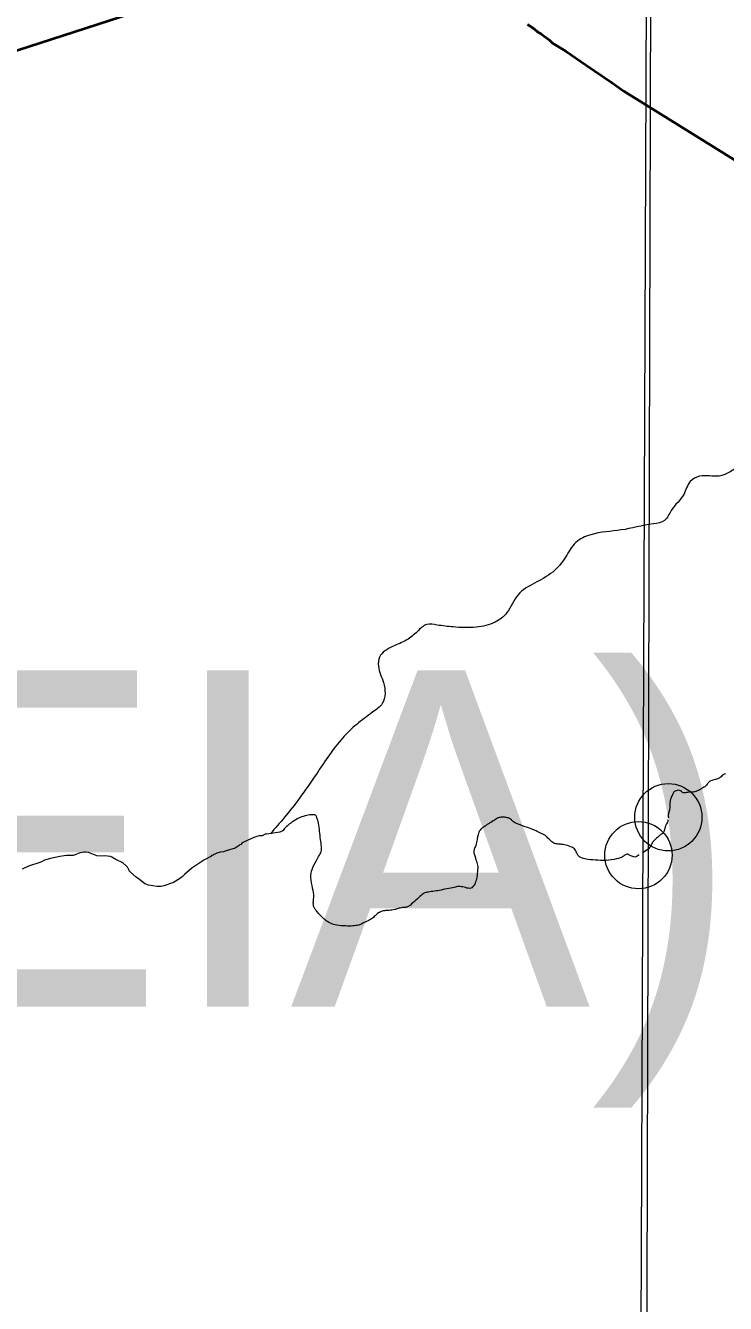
# Model space of a CAD drawing. Extents: x -1643653 to 4543381, y 1624270 to 13878484.
# Drawn here: x 595699 to 596739, y 8914654 to 8916555 of the extents above; entities that cross this region are included whole.
import ezdxf

# ---------------------------------------------------------------- set-up
doc = ezdxf.new("R2010")
doc.units = 0
doc.header["$LTSCALE"] = 200
doc.header["$PDMODE"] = 32
doc.header["$PDSIZE"] = 100
doc.layers.add('6', color=7, linetype='Continuous', lineweight=13)
doc.layers.add('60', color=7, linetype='Continuous', lineweight=13)

msp = doc.modelspace()

# ---------------------------------------------------------------- linework, layer by layer
at = {"layer": '6', "lineweight": 40}
msp.add_line((590967.2, 8914985.2), (596244.3, 8916699.1), dxfattribs=at)
at = {"layer": '6'}
for points in [[(596655.5, 8924715.8), (596593.3, 8909930.3), (596531.7, 8896026.7)], [(596056.9, 8915352.1), (596055, 8915351.9), (596050.4, 8915349.8), (596046.1, 8915349.5), (596042.6, 8915348.8), (596037.9, 8915347.3), (596020.8, 8915339.2), (596018.6, 8915336.8), (596017.1, 8915336), (596016.2, 8915335), (596010.2, 8915331.3), (596002, 8915328.9), (595997.1, 8915327), (595992.9, 8915325.6), (595987.9, 8915325.1), (595983.3, 8915324), (595979, 8915321.9), (595977.8, 8915321), (595975.2, 8915320.4), (595974.1, 8915318.8), (595963.7, 8915313.4), (595946.1, 8915301.3), (595934.9, 8915292), (595931.5, 8915288.5), (595927.6, 8915285.7), (595918.6, 8915280.4), (595914.3, 8915278.6), (595904.7, 8915275.3), (595899.8, 8915274.4), (595894.3, 8915274.4), (595881.3, 8915276), (595876.1, 8915278.2), (595868.2, 8915284.5), (595863.1, 8915287.9), (595854.5, 8915295.6), (595852.8, 8915297.5), (595852, 8915300.6), (595851.1, 8915301.2), (595850.5, 8915302.8), (595848.5, 8915305.1), (595843.2, 8915309.6), (595833, 8915314.6), (595827.2, 8915317.9), (595825, 8915318.6), (595816.2, 8915319.7), (595811.3, 8915319.3), (595804.8, 8915320), (595792.5, 8915324.6), (595788, 8915325.5), (595785.5, 8915325.5), (595782.9, 8915324.6), (595778.4, 8915323.6), (595773.6, 8915321.7), (595769.3, 8915320.5), (595759.5, 8915320.2), (595749.9, 8915318.8), (595736, 8915315.9), (595726.9, 8915313.2), (595721.6, 8915310.5), (595703.3, 8915304.4), (595693.5, 8915299.8)], [(596056.9, 8915352.1), (596055, 8915351.9), (596050.4, 8915349.8), (596046.1, 8915349.5), (596042.6, 8915348.8), (596037.9, 8915347.3), (596020.8, 8915339.2), (596018.6, 8915336.8), (596017.1, 8915336), (596016.2, 8915335), (596010.2, 8915331.3), (596002, 8915328.9), (595997.1, 8915327), (595992.9, 8915325.6), (595987.9, 8915325.1), (595983.3, 8915324), (595979, 8915321.9), (595977.8, 8915321), (595975.2, 8915320.4), (595974.1, 8915318.8), (595963.7, 8915313.4), (595946.1, 8915301.3), (595934.9, 8915292), (595931.5, 8915288.5), (595927.6, 8915285.7), (595918.6, 8915280.4), (595914.3, 8915278.6), (595904.7, 8915275.3), (595899.8, 8915274.4), (595894.3, 8915274.4), (595881.3, 8915276), (595876.1, 8915278.2), (595868.2, 8915284.5), (595863.1, 8915287.9), (595854.5, 8915295.6), (595852.8, 8915297.5), (595852, 8915300.6), (595851.1, 8915301.2), (595850.5, 8915302.8), (595848.5, 8915305.1), (595843.2, 8915309.6), (595833, 8915314.6), (595827.2, 8915317.9), (595825, 8915318.6), (595816.2, 8915319.7), (595811.3, 8915319.3), (595804.8, 8915320), (595792.5, 8915324.6), (595788, 8915325.5), (595785.5, 8915325.5), (595782.9, 8915324.6), (595778.4, 8915323.6), (595773.6, 8915321.7), (595769.3, 8915320.5), (595759.5, 8915320.2), (595749.9, 8915318.8), (595736, 8915315.9), (595726.9, 8915313.2), (595721.6, 8915310.5), (595703.3, 8915304.4), (595693.5, 8915299.8)]]:
    msp.add_lwpolyline(points, dxfattribs=at)
msp.add_lwpolyline([(607600.8, 8920952.4), (596639.8, 8920989.8), (596608.8, 8909934.4), (607569.8, 8909894.9)], close=True, dxfattribs=at)
at = {"layer": '6', "lineweight": 40}
for points in [[(596444.9, 8916556.3), (596454.8, 8916549.8), (596459.8, 8916545.5), (596465.6, 8916541.6), (596476.8, 8916533.4), (596481.9, 8916528.6), (596501.9, 8916516.5), (596532.1, 8916495.5), (596570.5, 8916469.4), (596588.2, 8916457.2)], [(596588.2, 8916457.2), (598619.5, 8915193.9), (599198.7, 8914813.4)]]:
    msp.add_lwpolyline(points, dxfattribs=at)
at = {"layer": '6'}
msp.add_spline([(597035.2, 8916203.4), (597043.3, 8916176.8), (597061, 8916146.8), (597068.4, 8916129.5), (597068.4, 8916100.6), (597066.6, 8916084), (597062.5, 8916058.5), (597048.1, 8916041.8), (597023, 8916032.9), (596985.6, 8916019.6), (596959, 8916013), (596927.2, 8916020.7), (596887.7, 8916020.4), (596861.1, 8916004.8), (596838.5, 8915976.4), (596837.4, 8915961.9), (596838.9, 8915938.3), (596833.7, 8915919), (596814.1, 8915915), (596762, 8915900.6), (596729.5, 8915884.7), (596700.6, 8915884.3), (596686.6, 8915876.5), (596677, 8915857.3), (596658.5, 8915833.6), (596648.5, 8915818.4), (596631.9, 8915813.6), (596583.8, 8915804.4), (596538.7, 8915797.4), (596516.6, 8915785.9), (596501.4, 8915764.1), (596482.2, 8915741.9), (596455.2, 8915725.2), (596430.8, 8915708.2), (596414.2, 8915681.6), (596396.8, 8915667.2), (596368.3, 8915659.8), (596334.3, 8915660.2), (596310.7, 8915663.1), (596295.2, 8915663.9), (596281.1, 8915653.5), (596265.2, 8915640.9), (596244.1, 8915630.9), (596224.9, 8915615.4), (596223.1, 8915601.7), (596230.8, 8915577.4), (596229, 8915546.4), (596214.6, 8915533.4), (596190.9, 8915515.3), (596169.8, 8915495), (596150.6, 8915470.2), (596131, 8915441.4), (596105.9, 8915405.6), (596083.7, 8915377.1), (596062.6, 8915352.7)], degree=3, dxfattribs=at)
msp.add_spline([(597035.2, 8916203.4), (597043.3, 8916176.8), (597061, 8916146.8), (597068.4, 8916129.5), (597068.4, 8916100.6), (597066.6, 8916084), (597062.5, 8916058.5), (597048.1, 8916041.8), (597023, 8916032.9), (596985.6, 8916019.6), (596959, 8916013), (596927.2, 8916020.7), (596887.7, 8916020.4), (596861.1, 8916004.8), (596838.5, 8915976.4), (596837.4, 8915961.9), (596838.9, 8915938.3), (596833.7, 8915919), (596814.1, 8915915), (596762, 8915900.6), (596729.5, 8915884.7), (596700.6, 8915884.3), (596686.6, 8915876.5), (596677, 8915857.3), (596658.5, 8915833.6), (596648.5, 8915818.4), (596631.9, 8915813.6), (596583.8, 8915804.4), (596538.7, 8915797.4), (596516.6, 8915785.9), (596501.4, 8915764.1), (596482.2, 8915741.9), (596455.2, 8915725.2), (596430.8, 8915708.2), (596414.2, 8915681.6), (596396.8, 8915667.2), (596368.3, 8915659.8), (596334.3, 8915660.2), (596310.7, 8915663.1), (596295.2, 8915663.9), (596281.1, 8915653.5), (596265.2, 8915640.9), (596244.1, 8915630.9), (596224.9, 8915615.4), (596223.1, 8915601.7), (596230.8, 8915577.4), (596229, 8915546.4), (596214.6, 8915533.4), (596190.9, 8915515.3), (596169.8, 8915495), (596150.6, 8915470.2), (596131, 8915441.4), (596105.9, 8915405.6), (596083.7, 8915377.1), (596062.6, 8915352.7)], degree=3, dxfattribs=at)
for points in [[(596738.9, 8915441.6), (596737.8, 8915441.6), (596736, 8915441.1), (596733.8, 8915438.7), (596731.2, 8915436), (596728.1, 8915434.3), (596720, 8915432.1), (596714.7, 8915430.1), (596713.3, 8915428.8), (596711.9, 8915426.1), (596709.8, 8915423.7), (596704.2, 8915419.9), (596696.8, 8915416.1), (596692.5, 8915414.7), (596689.7, 8915414.1), (596686.9, 8915414.4), (596682.8, 8915414.2), (596679.7, 8915413.4), (596675.8, 8915413.6), (596674.5, 8915414.6), (596672.6, 8915416.8), (596669, 8915417.7), (596665.4, 8915416.6), (596662.7, 8915415.1), (596661, 8915412.7), (596658.1, 8915405.9), (596657.1, 8915403.8), (596656.6, 8915400.5), (596656.1, 8915393.2), (596656.1, 8915389), (596655.6, 8915386.4), (596654.5, 8915383.5), (596653.7, 8915379.8), (596654.1, 8915377.2)], [(596553.2, 8915313), (596547.9, 8915313.2), (596538.6, 8915313.9), (596524.7, 8915316), (596518.9, 8915320.5), (596516.8, 8915328), (596512.7, 8915332.3), (596501.2, 8915336.3), (596494, 8915337.2), (596488.7, 8915337.2), (596482.3, 8915338.9), (596476.1, 8915345.1), (596471.6, 8915349.8), (596469.1, 8915351.4), (596463.7, 8915353.7), (596460.5, 8915355.4), (596455, 8915358.4), (596445.9, 8915361.2), (596428.8, 8915367.6), (596423.9, 8915370.2), (596420.9, 8915373.4), (596418.6, 8915375.1), (596413.5, 8915377.2), (596406.9, 8915377.4), (596401.1, 8915376.8), (596398.3, 8915374.7), (596389.2, 8915368.9), (596386.1, 8915367), (596381.9, 8915364.2), (596377.2, 8915361.2), (596373.1, 8915357.8), (596370.4, 8915348.4), (596370.2, 8915345.1), (596368.2, 8915334.4), (596365.2, 8915329.3), (596364.4, 8915325.4), (596366.5, 8915319.8), (596368, 8915313.8), (596371.2, 8915305.9), (596370.6, 8915296.9), (596369.1, 8915284.9), (596366.4, 8915276.8), (596363, 8915273.4), (596361, 8915271.2), (596357.4, 8915271), (596347.9, 8915273.9), (596341.7, 8915274.7), (596337.2, 8915272.6), (596324.8, 8915271.1), (596313.8, 8915268.1), (596303.7, 8915267.1), (596295.4, 8915265.4), (596291.4, 8915265.4), (596285.2, 8915259.6), (596276.6, 8915251.6), (596268.2, 8915244.5), (596264.8, 8915243), (596259.7, 8915243), (596251.6, 8915241.5), (596248.2, 8915239.8), (596238.5, 8915238.3), (596232.3, 8915238.5), (596225.5, 8915236.3), (596221, 8915233.6), (596215.7, 8915227.8), (596210.2, 8915224.4), (596201.3, 8915220.3), (596195.5, 8915216.9), (596187.7, 8915215.6), (596178.1, 8915215.2), (596163.3, 8915216), (596154.2, 8915218.2), (596145, 8915223.3), (596140.3, 8915227.8), (596134.5, 8915233.8), (596130, 8915239.5), (596127.3, 8915242.3), (596126.4, 8915248.9), (596126.4, 8915253.2), (596127.9, 8915261.8), (596124.5, 8915274.8), (596121.9, 8915292.6), (596124.9, 8915301.2), (596133.3, 8915317.6), (596138.4, 8915324.3), (596139, 8915332), (596137.5, 8915340.5), (596136.2, 8915353.4), (596134.8, 8915366), (596132.2, 8915375.9), (596130.7, 8915379.5), (596128.8, 8915380.8), (596126.7, 8915380.8), (596119.7, 8915381), (596108.6, 8915377.8), (596100.2, 8915373.7), (596092.6, 8915368.5), (596086.2, 8915363.4), (596081.3, 8915357.4), (596078.7, 8915354.6), (596056.9, 8915352.1)], [(596553.2, 8915313), (596547.9, 8915313.2), (596538.6, 8915313.9), (596524.7, 8915316), (596518.9, 8915320.5), (596516.8, 8915328), (596512.7, 8915332.3), (596501.2, 8915336.3), (596494, 8915337.2), (596488.7, 8915337.2), (596482.3, 8915338.9), (596476.1, 8915345.1), (596471.6, 8915349.8), (596469.1, 8915351.4), (596463.7, 8915353.7), (596460.5, 8915355.4), (596455, 8915358.4), (596445.9, 8915361.2), (596428.8, 8915367.6), (596423.9, 8915370.2), (596420.9, 8915373.4), (596418.6, 8915375.1), (596413.5, 8915377.2), (596406.9, 8915377.4), (596401.1, 8915376.8), (596398.3, 8915374.7), (596389.2, 8915368.9), (596386.1, 8915367), (596381.9, 8915364.2), (596377.2, 8915361.2), (596373.1, 8915357.8), (596370.4, 8915348.4), (596370.2, 8915345.1), (596368.2, 8915334.4), (596365.2, 8915329.3), (596364.4, 8915325.4), (596366.5, 8915319.8), (596368, 8915313.8), (596371.2, 8915305.9), (596370.6, 8915296.9), (596369.1, 8915284.9), (596366.4, 8915276.8), (596363, 8915273.4), (596361, 8915271.2), (596357.4, 8915271), (596347.9, 8915273.9), (596341.7, 8915274.7), (596337.2, 8915272.6), (596324.8, 8915271.1), (596313.8, 8915268.1), (596303.7, 8915267.1), (596295.4, 8915265.4), (596291.4, 8915265.4), (596285.2, 8915259.6), (596276.6, 8915251.6), (596268.2, 8915244.5), (596264.8, 8915243), (596259.7, 8915243), (596251.6, 8915241.5), (596248.2, 8915239.8), (596238.5, 8915238.3), (596232.3, 8915238.5), (596225.5, 8915236.3), (596221, 8915233.6), (596215.7, 8915227.8), (596210.2, 8915224.4), (596201.3, 8915220.3), (596195.5, 8915216.9), (596187.7, 8915215.6), (596178.1, 8915215.2), (596163.3, 8915216), (596154.2, 8915218.2), (596145, 8915223.3), (596140.3, 8915227.8), (596134.5, 8915233.8), (596130, 8915239.5), (596127.3, 8915242.3), (596126.4, 8915248.9), (596126.4, 8915253.2), (596127.9, 8915261.8), (596124.5, 8915274.8), (596121.9, 8915292.6), (596124.9, 8915301.2), (596133.3, 8915317.6), (596138.4, 8915324.3), (596139, 8915332), (596137.5, 8915340.5), (596136.2, 8915353.4), (596134.8, 8915366), (596132.2, 8915375.9), (596130.7, 8915379.5), (596128.8, 8915380.8), (596126.7, 8915380.8), (596119.7, 8915381), (596108.6, 8915377.8), (596100.2, 8915373.7), (596092.6, 8915368.5), (596086.2, 8915363.4), (596081.3, 8915357.4), (596078.7, 8915354.6), (596056.9, 8915352.1)], [(596653.7, 8915373.4), (596653.7, 8915373.2), (596653.4, 8915371.6), (596652.3, 8915368.8), (596650.8, 8915366.5), (596648.9, 8915362.6), (596648.8, 8915359.1), (596647.5, 8915355.5), (596645.7, 8915353.3), (596642, 8915350.8), (596638.3, 8915347.7), (596632.2, 8915342), (596630.4, 8915339.6), (596627.4, 8915333.7), (596625.4, 8915330.4), (596616.9, 8915324.7)], [(596609.7, 8915320.8), (596605.8, 8915317.7), (596603.8, 8915317.8), (596596.1, 8915320.5), (596594.6, 8915322.6), (596591.8, 8915322.6), (596587.3, 8915319.2), (596584.3, 8915317.1), (596570.5, 8915313.2), (596558.6, 8915312.9), (596553.2, 8915313)], [(596609.7, 8915320.8), (596605.8, 8915317.7), (596603.8, 8915317.8), (596596.1, 8915320.5), (596594.6, 8915322.6), (596591.8, 8915322.6), (596587.3, 8915319.2), (596584.3, 8915317.1), (596570.5, 8915313.2), (596558.6, 8915312.9), (596553.2, 8915313)], [(596616.9, 8915324.7), (596616.8, 8915324.6), (596616.7, 8915324.6), (596616.7, 8915324.5)]]:
    msp.add_open_spline(points, degree=3, dxfattribs=at)
for p in [(596654.1, 8915377.2), (596609.7, 8915320.8)]:
    msp.add_point(p, dxfattribs=at)
at = {"layer": '60', "lineweight": 25}
msp.add_spline([(814781, 9009175.5), (814787.2, 9009173.4), (814796.9, 9009173.4), (814799.4, 9009172.4), (814805.1, 9009174.5), (814805.6, 9009176.5), (814811.7, 9009179.5), (814811.7, 9009179.5), (814801.5, 9009181), (814790.7, 9009181.5), (814784.1, 9009183.1), (814777.4, 9009185.1), (814778.4, 9009175.5)], degree=3, dxfattribs=at)

# ---------------------------------------------------------------- texts
at = {"layer": '6'}
msp.add_text('(DELMIRO GOUVEIA)', height=500, dxfattribs=at).set_placement((590036.9, 8915095.5))

doc.saveas('drawing.dxf')
